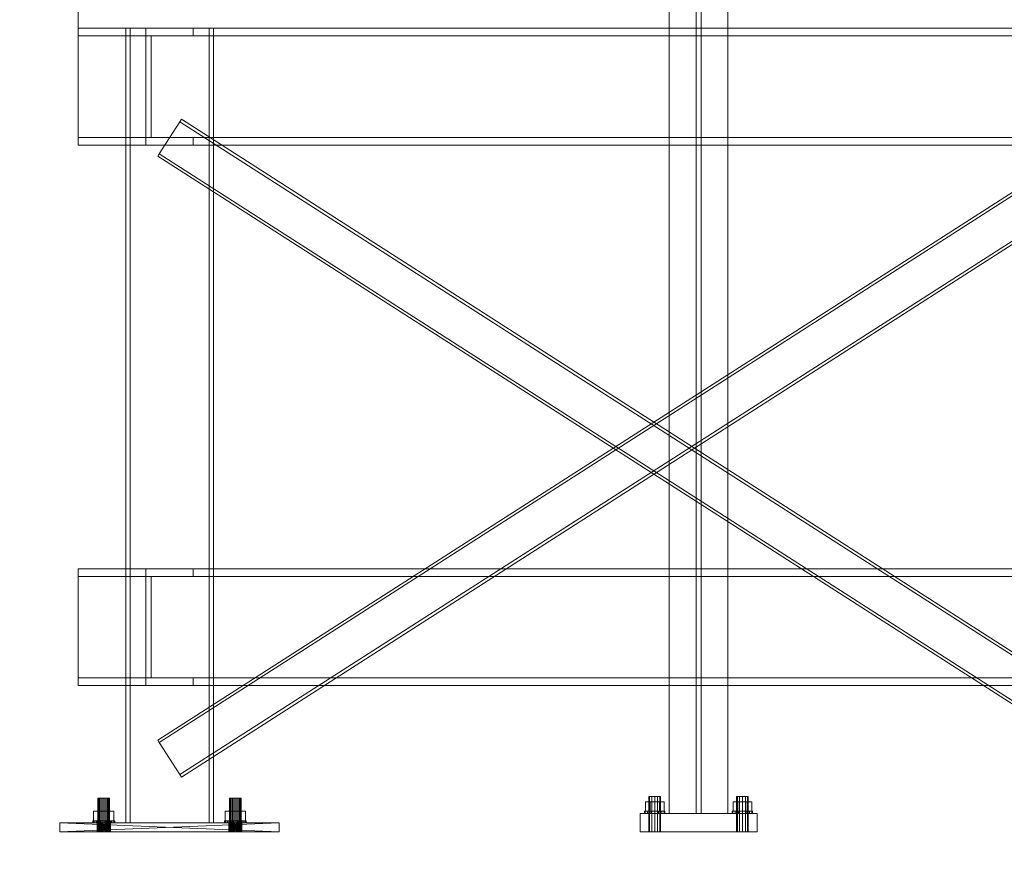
# Model space of a CAD drawing. Header units: millimetres. Extents: x -2233 to 65662, y -50530 to 6847.
# Tile 556 of 656: x 8278 to 9626, y -60 to 1112. Entities that reach past the tile are written whole.
import ezdxf

# ---------------------------------------------------------------- set-up
doc = ezdxf.new("R2010")
doc.units = ezdxf.units.MM
for name, color, linetype, lineweight in [('COTAS_P', 1, 'Continuous', 0), ('lateral_C01', 7, 'Continuous', 0), ('lateral_mezcladora', 7, 'Continuous', 0)]:
    doc.layers.add(name, color=color, linetype=linetype, lineweight=lineweight)
doc.dimstyles.new('R19_100', dxfattribs={"dimtxt": 250, "dimasz": 150, "dimexe": 150, "dimexo": 80, "dimgap": 100, "dimtad": 1, "dimtih": 1, "dimtoh": 1, "dimdsep": 46, "dimcen": 0.09, "dimadec": 0, "dimazin": 0, "dimtfac": 1, "dimtdec": 4, "dimtofl": 0, "dimtmove": 0, "dimatfit": 3, "dimfxl": 1, "dimtolj": 1, "dimtzin": 0, "dimarcsym": 0})

# ---------------------------------------------------------------- blocks, each defined once
blk = doc.blocks.new('DIM_R32_1')
at = {"layer": 'COTAS_P'}
for p, q in [((796, 1103.4), (9904.9, 3783.4)), ((9904.9, 3783.4), (9748.3, 3784.2)), ((9904.9, 3783.4), (9773.7, 3697.9)), ((10158.9, 2920), (9904.9, 3783.4)), ((796, 1103.4), (927.2, 1188.9)), ((1050, 240), (796, 1103.4)), ((796, 1103.4), (952.6, 1102.6))]:
    blk.add_line(p, q, dxfattribs=at)
blk.add_text('9495 P', height=250, rotation=16.3948, dxfattribs=at).set_placement((5322.2, 2539.3))
blk = doc.blocks.new('DIM_R32_26')
at = {"layer": 'COTAS_P'}
for p, q in [((112.7, 0), (112.7, -2500)), ((65298.1, 0), (65298.1, -2500)), ((112.7, -2500), (262.7, -2455)), ((65298.1, -2500), (65148.1, -2455)), ((112.7, -2500), (65298.1, -2500)), ((112.7, -2500), (262.7, -2545)), ((65298.1, -2500), (65148.1, -2545))]:
    blk.add_line(p, q, dxfattribs=at)
blk.add_text('65185.39 P', height=250, dxfattribs=at).set_placement((32705.4, -2400))

msp = doc.modelspace()

# ---------------------------------------------------------------- linework, layer by layer
at = {"layer": 'lateral_C01'}
for p, q in [((9167.243, 2181.412), (9167.243, 25)), ((9203.743, 2181.412), (9203.743, 25)), ((9210.743, 25), (9210.743, 2181.412)), ((9247.243, 25), (9247.243, 2181.412)), ((9140.843, 40.8), (9134.443, 40.8)), ((9134.443, 28), (9134.443, 40.8)), ((9140.315, 48), (9139.243, 48)), ((9139.243, 0), (9139.243, 48)), ((9143.243, 48), (9140.315, 48)), ((9140.315, 0), (9140.315, 48)), ((9153.643, 40.8), (9140.843, 40.8)), ((9140.843, 28), (9140.843, 40.8)), ((9147.243, 48), (9143.243, 48)), ((9143.243, 0), (9143.243, 48)), ((9151.243, 48), (9147.243, 48)), ((9147.243, 0), (9147.243, 48)), ((9154.171, 48), (9151.243, 48)), ((9151.243, 0), (9151.243, 48)), ((9160.043, 40.8), (9153.643, 40.8)), ((9153.643, 28), (9153.643, 40.8)), ((9155.243, 48), (9154.171, 48)), ((9154.171, 0), (9154.171, 48)), ((9155.243, 48), (9155.243, 0)), ((9160.043, 40.8), (9160.043, 28)), ((9260.843, 40.8), (9254.443, 40.8)), ((9254.443, 28), (9254.443, 40.8)), ((9260.315, 48), (9259.243, 48)), ((9259.243, 0), (9259.243, 48)), ((9263.243, 48), (9260.315, 48)), ((9260.315, 0), (9260.315, 48)), ((9273.643, 40.8), (9260.843, 40.8)), ((9260.843, 28), (9260.843, 40.8)), ((9267.243, 48), (9263.243, 48)), ((9263.243, 0), (9263.243, 48)), ((9271.243, 48), (9267.243, 48)), ((9267.243, 0), (9267.243, 48)), ((9274.171, 48), (9271.243, 48)), ((9271.243, 0), (9271.243, 48)), ((9280.043, 40.8), (9273.643, 40.8)), ((9273.643, 28), (9273.643, 40.8)), ((9275.243, 48), (9274.171, 48)), ((9274.171, 0), (9274.171, 48)), ((9275.243, 48), (9275.243, 0)), ((9280.043, 40.8), (9280.043, 28)), ((9134.309, 28), (9133.243, 28)), ((9133.243, 25), (9133.243, 28)), ((9137.343, 28), (9134.309, 28)), ((9134.309, 25), (9134.309, 28)), ((9140.843, 28), (9134.443, 28)), ((9141.885, 28), (9137.343, 28)), ((9137.343, 25), (9137.343, 28)), ((9153.643, 28), (9140.843, 28)), ((9147.243, 28), (9141.885, 28)), ((9141.885, 25), (9141.885, 28)), ((9152.6, 28), (9147.243, 28)), ((9147.243, 25), (9147.243, 28)), ((9157.142, 28), (9152.6, 28)), ((9152.6, 25), (9152.6, 28)), ((9153.643, 28), (9160.043, 28)), ((9160.177, 28), (9157.142, 28)), ((9157.142, 25), (9157.142, 28)), ((9161.243, 28), (9160.177, 28)), ((9160.177, 25), (9160.177, 28)), ((9161.243, 28), (9161.243, 25)), ((9254.309, 28), (9253.243, 28)), ((9253.243, 25), (9253.243, 28)), ((9257.343, 28), (9254.309, 28)), ((9254.309, 25), (9254.309, 28)), ((9260.843, 28), (9254.443, 28)), ((9261.885, 28), (9257.343, 28)), ((9257.343, 25), (9257.343, 28)), ((9273.643, 28), (9260.843, 28)), ((9267.243, 28), (9261.885, 28)), ((9261.885, 25), (9261.885, 28)), ((9272.6, 28), (9267.243, 28)), ((9267.243, 25), (9267.243, 28)), ((9277.142, 28), (9272.6, 28)), ((9272.6, 25), (9272.6, 28)), ((9273.643, 28), (9280.043, 28)), ((9280.177, 28), (9277.142, 28)), ((9277.142, 25), (9277.142, 28)), ((9281.243, 28), (9280.177, 28)), ((9280.177, 25), (9280.177, 28)), ((9281.243, 28), (9281.243, 25)), ((9127.243, 25), (9287.243, 25)), ((9127.243, 25), (9127.243, 0)), ((9134.309, 25), (9133.243, 25)), ((9137.343, 25), (9134.309, 25)), ((9141.885, 25), (9137.343, 25)), ((9147.243, 25), (9141.885, 25)), ((9152.6, 25), (9147.243, 25)), ((9157.142, 25), (9152.6, 25)), ((9160.177, 25), (9157.142, 25)), ((9160.177, 25), (9161.243, 25)), ((9167.243, 25), (9247.243, 25)), ((9203.743, 25), (9210.743, 25)), ((9254.309, 25), (9253.243, 25)), ((9257.343, 25), (9254.309, 25)), ((9261.885, 25), (9257.343, 25)), ((9267.243, 25), (9261.885, 25)), ((9272.6, 25), (9267.243, 25)), ((9277.142, 25), (9272.6, 25)), ((9280.177, 25), (9277.142, 25)), ((9280.177, 25), (9281.243, 25)), ((9287.243, 0), (9287.243, 25)), ((9127.243, 0), (9287.243, 0)), ((9140.315, 0), (9139.243, 0)), ((9143.243, 0), (9140.315, 0)), ((9147.243, 0), (9143.243, 0)), ((9151.243, 0), (9147.243, 0)), ((9154.171, 0), (9151.243, 0)), ((9154.171, 0), (9155.243, 0)), ((9260.315, 0), (9259.243, 0)), ((9263.243, 0), (9260.315, 0)), ((9267.243, 0), (9263.243, 0)), ((9271.243, 0), (9267.243, 0)), ((9274.171, 0), (9271.243, 0)), ((9274.171, 0), (9275.243, 0))]:
    msp.add_line(p, q, dxfattribs=at)
at = {"layer": 'lateral_mezcladora'}
for p, q in [((8358.381, 1180), (8358.381, 1100)), ((8358.381, 1100), (9808.381, 1100)), ((8358.381, 1100), (8358.381, 1089.5)), ((8423.381, 1100), (8543.381, 1100)), ((8423.381, 1100), (8423.381, 12)), ((8423.381, 1100), (8429.381, 1100)), ((8429.381, 12), (8429.381, 1100)), ((8450.881, 1100), (8515.881, 1100)), ((8450.881, 1089.5), (8450.881, 1100)), ((8515.881, 1089.5), (8515.881, 1100)), ((8537.381, 1100), (8543.381, 1100)), ((8537.381, 1100), (8537.381, 12)), ((8543.381, 12), (8543.381, 1100)), ((8358.381, 1089.5), (9808.381, 1089.5)), ((8358.381, 1089.5), (8358.381, 950.5)), ((8450.881, 1089.5), (8515.881, 1089.5)), ((8450.881, 1089.5), (8458.381, 1089.5)), ((8450.881, 950.5), (8450.881, 1089.5)), ((8458.381, 950.5), (8458.381, 1089.5)), ((8467.183, 125.251), (9792.183, 975.251)), ((8469.343, 121.884), (9794.343, 971.884)), ((8469.343, 928.116), (8497.42, 971.884)), ((8497.42, 971.884), (8499.58, 975.251)), ((8497.42, 971.884), (9822.42, 121.884)), ((8499.58, 975.251), (9824.58, 125.251)), ((8358.381, 950.5), (9808.381, 950.5)), ((8358.381, 950.5), (8358.381, 940)), ((8450.881, 950.5), (8515.881, 950.5)), ((8450.881, 940), (8450.881, 950.5)), ((8450.881, 950.5), (8458.381, 950.5)), ((8515.881, 940), (8515.881, 950.5)), ((8358.381, 940), (9808.381, 940)), ((8450.881, 940), (8515.881, 940)), ((8467.183, 924.749), (8469.343, 928.116)), ((8467.183, 924.749), (9792.183, 74.749)), ((8469.343, 928.116), (9794.343, 78.116)), ((8497.42, 78.116), (9822.42, 928.116)), ((8499.58, 74.749), (9824.58, 924.749)), ((8358.381, 360), (9808.381, 360)), ((8358.381, 360), (8358.381, 349.5)), ((8450.881, 360), (8515.881, 360)), ((8450.881, 349.5), (8450.881, 360)), ((8515.881, 349.5), (8515.881, 360)), ((8358.381, 349.5), (9808.381, 349.5)), ((8358.381, 349.5), (8358.381, 210.5)), ((8450.881, 349.5), (8515.881, 349.5)), ((8450.881, 349.5), (8458.381, 349.5)), ((8450.881, 210.5), (8450.881, 349.5)), ((8458.381, 210.5), (8458.381, 349.5)), ((8358.381, 210.5), (9808.381, 210.5)), ((8358.381, 210.5), (8358.381, 200)), ((8450.881, 210.5), (8515.881, 210.5)), ((8450.881, 200), (8450.881, 210.5)), ((8450.881, 210.5), (8458.381, 210.5)), ((8515.881, 200), (8515.881, 210.5)), ((8358.381, 200), (9808.381, 200)), ((8450.881, 200), (8515.881, 200)), ((8467.183, 125.251), (8469.343, 121.884)), ((8469.343, 121.884), (8497.42, 78.116)), ((8497.42, 78.116), (8499.58, 74.749)), ((8385.654, 46), (8385.381, 46)), ((8385.381, 0), (8385.381, 46)), ((8386.453, 46), (8385.654, 46)), ((8385.654, 0), (8385.654, 46)), ((8387.725, 46), (8386.453, 46)), ((8386.453, 0), (8386.453, 46)), ((8389.381, 46), (8387.725, 46)), ((8387.725, 0), (8387.725, 46)), ((8391.311, 46), (8389.381, 46)), ((8389.381, 0), (8389.381, 46)), ((8393.381, 46), (8391.311, 46)), ((8391.311, 0), (8391.311, 46)), ((8395.452, 46), (8393.381, 46)), ((8393.381, 0), (8393.381, 46)), ((8397.381, 46), (8395.452, 46)), ((8395.452, 0), (8395.452, 46)), ((8399.038, 46), (8397.381, 46)), ((8397.381, 0), (8397.381, 46)), ((8400.31, 46), (8399.038, 46)), ((8399.038, 0), (8399.038, 46)), ((8401.109, 46), (8400.31, 46)), ((8400.31, 0), (8400.31, 46)), ((8401.381, 46), (8401.109, 46)), ((8401.109, 0), (8401.109, 46)), ((8401.381, 46), (8401.381, 0)), ((8565.654, 46), (8565.381, 46)), ((8565.381, 0), (8565.381, 46)), ((8566.453, 46), (8565.654, 46)), ((8565.654, 0), (8565.654, 46)), ((8567.725, 46), (8566.453, 46)), ((8566.453, 0), (8566.453, 46)), ((8569.381, 46), (8567.725, 46)), ((8567.725, 0), (8567.725, 46)), ((8571.311, 46), (8569.381, 46)), ((8569.381, 0), (8569.381, 46)), ((8573.381, 46), (8571.311, 46)), ((8571.311, 0), (8571.311, 46)), ((8575.452, 46), (8573.381, 46)), ((8573.381, 0), (8573.381, 46)), ((8577.381, 46), (8575.452, 46)), ((8575.452, 0), (8575.452, 46)), ((8579.038, 46), (8577.381, 46)), ((8577.381, 0), (8577.381, 46)), ((8580.31, 46), (8579.038, 46)), ((8579.038, 0), (8579.038, 46)), ((8581.109, 46), (8580.31, 46)), ((8580.31, 0), (8580.31, 46)), ((8581.381, 46), (8581.109, 46)), ((8581.109, 0), (8581.109, 46)), ((8581.381, 46), (8581.381, 0)), ((8379.531, 15), (8379.531, 28)), ((8379.531, 28), (8386.456, 28)), ((8379.531, 28), (8385.381, 28)), ((8389.381, 28), (8385.381, 28)), ((8385.381, 28), (8385.381, 15)), ((8386.456, 15), (8386.456, 28)), ((8386.456, 28), (8400.306, 28)), ((8386.456, 28), (8389.381, 28)), ((8397.381, 28), (8389.381, 28)), ((8389.381, 28), (8389.381, 15)), ((8401.381, 28), (8397.381, 28)), ((8397.381, 28), (8397.381, 15)), ((8400.306, 28), (8397.381, 28)), ((8400.306, 15), (8400.306, 28)), ((8400.306, 28), (8407.231, 28)), ((8401.381, 15), (8401.381, 28)), ((8401.381, 28), (8407.231, 28)), ((8407.231, 28), (8407.231, 15)), ((8559.531, 15), (8559.531, 28)), ((8559.531, 28), (8566.456, 28)), ((8559.531, 28), (8565.381, 28)), ((8569.381, 28), (8565.381, 28)), ((8565.381, 28), (8565.381, 15)), ((8566.456, 15), (8566.456, 28)), ((8566.456, 28), (8580.306, 28)), ((8566.456, 28), (8569.381, 28)), ((8577.381, 28), (8569.381, 28)), ((8569.381, 28), (8569.381, 15)), ((8581.381, 28), (8577.381, 28)), ((8577.381, 28), (8577.381, 15)), ((8580.306, 28), (8577.381, 28)), ((8580.306, 15), (8580.306, 28)), ((8580.306, 28), (8587.231, 28)), ((8581.381, 15), (8581.381, 28)), ((8581.381, 28), (8587.231, 28)), ((8587.231, 28), (8587.231, 15)), ((8378.381, 12), (8378.381, 15)), ((8378.381, 15), (8378.893, 15)), ((8378.381, 15), (8384.381, 15)), ((8378.893, 12), (8378.893, 15)), ((8378.893, 15), (8380.391, 15)), ((8378.893, 15), (8384.688, 15)), ((8386.456, 15), (8379.531, 15)), ((8385.381, 15), (8379.531, 15)), ((8380.391, 12), (8380.391, 15)), ((8380.391, 15), (8382.775, 15)), ((8380.391, 15), (8385.587, 15)), ((8382.775, 12), (8382.775, 15)), ((8382.775, 15), (8385.881, 15)), ((8382.775, 15), (8387.018, 15)), ((8384.688, 15), (8384.381, 15)), ((8384.381, 15), (8384.381, 12)), ((8385.587, 15), (8384.688, 15)), ((8384.688, 15), (8384.688, 12)), ((8385.381, 15), (8389.381, 15)), ((8387.018, 15), (8385.587, 15)), ((8385.587, 15), (8385.587, 12)), ((8385.881, 12), (8385.881, 15)), ((8385.881, 15), (8389.499, 15)), ((8385.881, 15), (8388.881, 15)), ((8400.306, 15), (8386.456, 15)), ((8389.381, 15), (8386.456, 15)), ((8388.881, 15), (8387.018, 15)), ((8387.018, 15), (8387.018, 12)), ((8391.052, 15), (8388.881, 15)), ((8388.881, 15), (8388.881, 12)), ((8389.381, 15), (8397.381, 15)), ((8389.499, 12), (8389.499, 15)), ((8389.499, 15), (8393.381, 15)), ((8389.499, 15), (8391.052, 15)), ((8393.381, 15), (8391.052, 15)), ((8391.052, 15), (8391.052, 12)), ((8393.381, 12), (8393.381, 15)), ((8393.381, 15), (8397.264, 15)), ((8395.711, 15), (8393.381, 15)), ((8397.881, 15), (8395.711, 15)), ((8395.711, 15), (8395.711, 12)), ((8397.264, 15), (8395.711, 15)), ((8397.264, 12), (8397.264, 15)), ((8397.264, 15), (8400.881, 15)), ((8397.381, 15), (8401.381, 15)), ((8397.381, 15), (8400.306, 15)), ((8399.745, 15), (8397.881, 15)), ((8397.881, 15), (8397.881, 12)), ((8400.881, 15), (8397.881, 15)), ((8401.176, 15), (8399.745, 15)), ((8399.745, 15), (8399.745, 12)), ((8403.988, 15), (8399.745, 15)), ((8407.231, 15), (8400.306, 15)), ((8400.881, 12), (8400.881, 15)), ((8400.881, 15), (8403.988, 15)), ((8402.075, 15), (8401.176, 15)), ((8401.176, 15), (8401.176, 12)), ((8406.372, 15), (8401.176, 15)), ((8407.231, 15), (8401.381, 15)), ((8402.381, 15), (8402.075, 15)), ((8402.075, 15), (8402.075, 12)), ((8407.87, 15), (8402.075, 15)), ((8402.381, 12), (8402.381, 15)), ((8402.381, 15), (8408.381, 15)), ((8403.988, 12), (8403.988, 15)), ((8403.988, 15), (8406.372, 15)), ((8406.372, 12), (8406.372, 15)), ((8406.372, 15), (8407.87, 15)), ((8407.87, 12), (8407.87, 15)), ((8407.87, 15), (8408.381, 15)), ((8408.381, 15), (8408.381, 12)), ((8558.381, 12), (8558.381, 15)), ((8558.381, 15), (8558.893, 15)), ((8558.381, 15), (8564.381, 15)), ((8558.893, 12), (8558.893, 15)), ((8558.893, 15), (8560.391, 15)), ((8558.893, 15), (8564.688, 15)), ((8566.456, 15), (8559.531, 15)), ((8565.381, 15), (8559.531, 15)), ((8560.391, 12), (8560.391, 15)), ((8560.391, 15), (8562.775, 15)), ((8560.391, 15), (8565.587, 15)), ((8562.775, 12), (8562.775, 15)), ((8562.775, 15), (8565.881, 15)), ((8562.775, 15), (8567.018, 15)), ((8564.688, 15), (8564.381, 15)), ((8564.381, 15), (8564.381, 12)), ((8565.587, 15), (8564.688, 15)), ((8564.688, 15), (8564.688, 12)), ((8565.381, 15), (8569.381, 15)), ((8567.018, 15), (8565.587, 15)), ((8565.587, 15), (8565.587, 12)), ((8565.881, 12), (8565.881, 15)), ((8565.881, 15), (8569.499, 15)), ((8565.881, 15), (8568.881, 15)), ((8580.306, 15), (8566.456, 15)), ((8569.381, 15), (8566.456, 15)), ((8568.881, 15), (8567.018, 15)), ((8567.018, 15), (8567.018, 12)), ((8571.052, 15), (8568.881, 15)), ((8568.881, 15), (8568.881, 12)), ((8569.381, 15), (8577.381, 15)), ((8569.499, 12), (8569.499, 15)), ((8569.499, 15), (8573.381, 15)), ((8569.499, 15), (8571.052, 15)), ((8573.381, 15), (8571.052, 15)), ((8571.052, 15), (8571.052, 12)), ((8573.381, 12), (8573.381, 15)), ((8573.381, 15), (8577.264, 15)), ((8575.711, 15), (8573.381, 15)), ((8577.881, 15), (8575.711, 15)), ((8575.711, 15), (8575.711, 12)), ((8577.264, 15), (8575.711, 15)), ((8577.264, 12), (8577.264, 15)), ((8577.264, 15), (8580.881, 15)), ((8577.381, 15), (8581.381, 15)), ((8577.381, 15), (8580.306, 15)), ((8579.745, 15), (8577.881, 15)), ((8577.881, 15), (8577.881, 12)), ((8580.881, 15), (8577.881, 15)), ((8581.176, 15), (8579.745, 15)), ((8579.745, 15), (8579.745, 12)), ((8583.988, 15), (8579.745, 15)), ((8587.231, 15), (8580.306, 15)), ((8580.881, 12), (8580.881, 15)), ((8580.881, 15), (8583.988, 15)), ((8582.075, 15), (8581.176, 15)), ((8581.176, 15), (8581.176, 12)), ((8586.372, 15), (8581.176, 15)), ((8587.231, 15), (8581.381, 15)), ((8582.381, 15), (8582.075, 15)), ((8582.075, 15), (8582.075, 12)), ((8587.87, 15), (8582.075, 15)), ((8582.381, 12), (8582.381, 15)), ((8582.381, 15), (8588.381, 15)), ((8583.988, 12), (8583.988, 15)), ((8583.988, 15), (8586.372, 15)), ((8586.372, 12), (8586.372, 15)), ((8586.372, 15), (8587.87, 15)), ((8587.87, 12), (8587.87, 15)), ((8587.87, 15), (8588.381, 15)), ((8588.381, 15), (8588.381, 12)), ((8384.381, 12), (8333.381, 12)), ((8333.381, 12), (8384.554, 12)), ((8333.381, 12), (8385.067, 12)), ((8333.381, 12), (8385.898, 12)), ((8333.381, 12), (8387.018, 12)), ((8333.381, 12), (8388.381, 12)), ((8333.381, 12), (8389.937, 12)), ((8333.381, 12), (8391.626, 12)), ((8333.381, 12), (8393.381, 12)), ((8333.381, 12), (8395.137, 12)), ((8633.381, 12), (8333.381, 12)), ((8333.381, 12), (8396.826, 12)), ((8333.381, 12), (8398.382, 12)), ((8333.381, 12), (8399.745, 12)), ((8633.381, 0), (8333.381, 12)), ((8333.381, 12), (8333.381, 0)), ((8333.381, 0), (8633.381, 12)), ((8333.381, 0), (8384.381, 0)), ((8384.554, 0), (8333.381, 0)), ((8385.067, 0), (8333.381, 0)), ((8385.898, 0), (8333.381, 0)), ((8387.018, 0), (8333.381, 0)), ((8388.381, 0), (8333.381, 0)), ((8389.937, 0), (8333.381, 0)), ((8391.626, 0), (8333.381, 0)), ((8393.381, 0), (8333.381, 0)), ((8395.137, 0), (8333.381, 0)), ((8333.381, 0), (8633.381, 0)), ((8396.826, 0), (8333.381, 0)), ((8398.382, 0), (8333.381, 0)), ((8399.745, 0), (8333.381, 0)), ((8378.893, 12), (8378.381, 12)), ((8384.381, 12), (8378.381, 12)), ((8380.391, 12), (8378.893, 12)), ((8384.688, 12), (8378.893, 12)), ((8382.775, 12), (8380.391, 12)), ((8385.587, 12), (8380.391, 12)), ((8385.881, 12), (8382.775, 12)), ((8387.018, 12), (8382.775, 12)), ((8384.554, 12), (8384.381, 12)), ((8384.381, 0), (8384.554, 12)), ((8384.381, 0), (8384.381, 12)), ((8384.554, 0), (8384.381, 12)), ((8384.381, 12), (8384.688, 12)), ((8384.381, 0), (8384.554, 0)), ((8385.067, 12), (8384.554, 12)), ((8384.554, 0), (8385.067, 12)), ((8384.554, 0), (8384.554, 12)), ((8385.067, 0), (8384.554, 12)), ((8384.554, 0), (8385.067, 0)), ((8384.688, 12), (8385.587, 12)), ((8385.898, 12), (8385.067, 12)), ((8385.067, 0), (8385.898, 12)), ((8385.067, 0), (8385.067, 12)), ((8385.898, 0), (8385.067, 12)), ((8385.067, 0), (8385.898, 0)), ((8385.654, 0), (8385.381, 0)), ((8385.587, 12), (8387.018, 12)), ((8386.453, 0), (8385.654, 0)), ((8389.499, 12), (8385.881, 12)), ((8388.881, 12), (8385.881, 12)), ((8387.018, 12), (8385.898, 12)), ((8385.898, 12), (8399.745, 12)), ((8385.898, 0), (8387.018, 12)), ((8385.898, 0), (8385.898, 12)), ((8387.018, 0), (8385.898, 12)), ((8385.898, 0), (8387.018, 0)), ((8399.745, 0), (8385.898, 0)), ((8387.725, 0), (8386.453, 0)), ((8388.381, 12), (8387.018, 12)), ((8387.018, 12), (8399.745, 12)), ((8387.018, 12), (8573.381, 12)), ((8387.018, 12), (8575.137, 12)), ((8387.018, 12), (8576.826, 12)), ((8387.018, 12), (8578.382, 12)), ((8387.018, 12), (8579.745, 12)), ((8387.018, 0), (8388.381, 12)), ((8387.018, 0), (8387.018, 12)), ((8388.381, 0), (8387.018, 12)), ((8387.018, 12), (8388.881, 12)), ((8387.018, 0), (8388.381, 0)), ((8399.745, 0), (8387.018, 0)), ((8573.381, 0), (8387.018, 0)), ((8575.137, 0), (8387.018, 0)), ((8576.826, 0), (8387.018, 0)), ((8578.382, 0), (8387.018, 0)), ((8579.745, 0), (8387.018, 0)), ((8389.381, 0), (8387.725, 0)), ((8389.937, 12), (8388.381, 12)), ((8388.381, 12), (8579.745, 12)), ((8388.381, 0), (8389.937, 12)), ((8388.381, 0), (8388.381, 12)), ((8389.937, 0), (8388.381, 12)), ((8388.381, 0), (8389.937, 0)), ((8579.745, 0), (8388.381, 0)), ((8388.881, 12), (8391.052, 12)), ((8391.311, 0), (8389.381, 0)), ((8393.381, 12), (8389.499, 12)), ((8391.052, 12), (8389.499, 12)), ((8391.626, 12), (8389.937, 12)), ((8389.937, 12), (8579.745, 12)), ((8389.937, 0), (8391.626, 12)), ((8389.937, 0), (8389.937, 12)), ((8391.626, 0), (8389.937, 12)), ((8389.937, 0), (8391.626, 0)), ((8579.745, 0), (8389.937, 0)), ((8391.052, 12), (8393.381, 12)), ((8393.381, 0), (8391.311, 0)), ((8393.381, 12), (8391.626, 12)), ((8391.626, 12), (8633.381, 12)), ((8391.626, 12), (8579.745, 12)), ((8391.626, 0), (8393.381, 12)), ((8391.626, 0), (8391.626, 12)), ((8393.381, 0), (8391.626, 12)), ((8391.626, 0), (8393.381, 0)), ((8633.381, 0), (8391.626, 0)), ((8579.745, 0), (8391.626, 0)), ((8393.381, 12), (8395.137, 12)), ((8564.381, 12), (8393.381, 12)), ((8564.554, 12), (8393.381, 12)), ((8565.067, 12), (8393.381, 12)), ((8393.381, 12), (8633.381, 12)), ((8565.898, 12), (8393.381, 12)), ((8567.018, 12), (8393.381, 12)), ((8568.381, 12), (8393.381, 12)), ((8569.937, 12), (8393.381, 12)), ((8571.626, 12), (8393.381, 12)), ((8573.381, 12), (8393.381, 12)), ((8393.381, 12), (8579.745, 12)), ((8393.381, 0), (8395.137, 12)), ((8393.381, 0), (8393.381, 12)), ((8395.137, 0), (8393.381, 12)), ((8397.264, 12), (8393.381, 12)), ((8393.381, 12), (8395.711, 12)), ((8395.137, 0), (8393.381, 0)), ((8393.381, 0), (8564.381, 0)), ((8393.381, 0), (8564.554, 0)), ((8393.381, 0), (8565.067, 0)), ((8633.381, 0), (8393.381, 0)), ((8393.381, 0), (8565.898, 0)), ((8393.381, 0), (8567.018, 0)), ((8393.381, 0), (8568.381, 0)), ((8393.381, 0), (8569.937, 0)), ((8393.381, 0), (8571.626, 0)), ((8393.381, 0), (8573.381, 0)), ((8579.745, 0), (8393.381, 0)), ((8395.452, 0), (8393.381, 0)), ((8395.137, 12), (8396.826, 12)), ((8564.381, 12), (8395.137, 12)), ((8564.554, 12), (8395.137, 12)), ((8395.137, 0), (8396.826, 12)), ((8395.137, 0), (8395.137, 12)), ((8396.826, 0), (8395.137, 12)), ((8396.826, 0), (8395.137, 0)), ((8395.137, 0), (8564.381, 0)), ((8395.137, 0), (8564.554, 0)), ((8397.381, 0), (8395.452, 0)), ((8395.711, 12), (8397.881, 12)), ((8395.711, 12), (8397.264, 12)), ((8396.826, 12), (8398.382, 12)), ((8564.381, 12), (8396.826, 12)), ((8564.554, 12), (8396.826, 12)), ((8396.826, 0), (8398.382, 12)), ((8396.826, 0), (8396.826, 12)), ((8398.382, 0), (8396.826, 12)), ((8398.382, 0), (8396.826, 0)), ((8396.826, 0), (8564.381, 0)), ((8396.826, 0), (8564.554, 0)), ((8400.881, 12), (8397.264, 12)), ((8399.038, 0), (8397.381, 0)), ((8397.881, 12), (8399.745, 12)), ((8397.881, 12), (8400.881, 12)), ((8398.382, 12), (8399.745, 12)), ((8564.381, 12), (8398.382, 12)), ((8564.554, 12), (8398.382, 12)), ((8633.381, 12), (8398.382, 12)), ((8398.382, 12), (8573.381, 12)), ((8398.382, 0), (8399.745, 12)), ((8398.382, 0), (8398.382, 12)), ((8399.745, 0), (8398.382, 12)), ((8399.745, 0), (8398.382, 0)), ((8398.382, 0), (8564.381, 0)), ((8398.382, 0), (8564.554, 0)), ((8398.382, 0), (8633.381, 0)), ((8573.381, 0), (8398.382, 0)), ((8400.31, 0), (8399.038, 0)), ((8399.745, 12), (8400.865, 12)), ((8564.381, 12), (8399.745, 12)), ((8564.554, 12), (8399.745, 12)), ((8399.745, 12), (8573.381, 12)), ((8399.745, 0), (8400.865, 12)), ((8399.745, 0), (8399.745, 12)), ((8400.865, 0), (8399.745, 12)), ((8399.745, 12), (8401.176, 12)), ((8399.745, 12), (8403.988, 12)), ((8400.865, 0), (8399.745, 0)), ((8399.745, 0), (8564.381, 0)), ((8399.745, 0), (8564.554, 0)), ((8573.381, 0), (8399.745, 0)), ((8401.109, 0), (8400.31, 0)), ((8400.865, 12), (8401.696, 12)), ((8564.381, 12), (8400.865, 12)), ((8564.554, 12), (8400.865, 12)), ((8400.865, 12), (8573.381, 12)), ((8400.865, 0), (8401.696, 12)), ((8400.865, 0), (8400.865, 12)), ((8401.696, 0), (8400.865, 12)), ((8401.696, 0), (8400.865, 0)), ((8400.865, 0), (8564.381, 0)), ((8400.865, 0), (8564.554, 0)), ((8573.381, 0), (8400.865, 0)), ((8403.988, 12), (8400.881, 12)), ((8401.109, 0), (8401.381, 0)), ((8401.176, 12), (8402.075, 12)), ((8401.176, 12), (8406.372, 12)), ((8401.696, 12), (8402.209, 12)), ((8564.381, 12), (8401.696, 12)), ((8564.554, 12), (8401.696, 12)), ((8401.696, 12), (8573.381, 12)), ((8401.696, 0), (8402.209, 12)), ((8401.696, 0), (8401.696, 12)), ((8402.209, 0), (8401.696, 12)), ((8402.209, 0), (8401.696, 0)), ((8401.696, 0), (8564.381, 0)), ((8401.696, 0), (8564.554, 0)), ((8573.381, 0), (8401.696, 0)), ((8402.075, 12), (8402.381, 12)), ((8402.075, 12), (8407.87, 12)), ((8402.209, 12), (8402.381, 12)), ((8564.381, 12), (8402.209, 12)), ((8564.554, 12), (8402.209, 12)), ((8402.209, 12), (8573.381, 12)), ((8402.209, 0), (8402.381, 12)), ((8402.209, 0), (8402.209, 12)), ((8402.381, 0), (8402.209, 12)), ((8402.381, 0), (8402.209, 0)), ((8402.209, 0), (8564.381, 0)), ((8402.209, 0), (8564.554, 0)), ((8573.381, 0), (8402.209, 0)), ((8402.381, 12), (8564.381, 12)), ((8564.554, 12), (8402.381, 12)), ((8402.381, 12), (8565.067, 12)), ((8402.381, 12), (8565.898, 12)), ((8402.381, 12), (8567.018, 12)), ((8402.381, 12), (8568.381, 12)), ((8402.381, 12), (8569.937, 12)), ((8402.381, 12), (8571.626, 12)), ((8402.381, 12), (8573.381, 12)), ((8402.381, 12), (8402.381, 0)), ((8408.381, 12), (8402.381, 12)), ((8564.381, 0), (8402.381, 0)), ((8402.381, 0), (8564.554, 0)), ((8565.067, 0), (8402.381, 0)), ((8565.898, 0), (8402.381, 0)), ((8567.018, 0), (8402.381, 0)), ((8568.381, 0), (8402.381, 0)), ((8569.937, 0), (8402.381, 0)), ((8571.626, 0), (8402.381, 0)), ((8573.381, 0), (8402.381, 0)), ((8406.372, 12), (8403.988, 12)), ((8407.87, 12), (8406.372, 12)), ((8408.381, 12), (8407.87, 12)), ((8423.381, 12), (8543.381, 12)), ((8423.381, 12), (8429.381, 12)), ((8537.381, 12), (8543.381, 12)), ((8558.893, 12), (8558.381, 12)), ((8564.381, 12), (8558.381, 12)), ((8560.391, 12), (8558.893, 12)), ((8564.688, 12), (8558.893, 12)), ((8562.775, 12), (8560.391, 12)), ((8565.587, 12), (8560.391, 12)), ((8565.881, 12), (8562.775, 12)), ((8567.018, 12), (8562.775, 12)), ((8564.381, 12), (8564.554, 12)), ((8564.381, 0), (8564.554, 12)), ((8564.381, 0), (8564.381, 12)), ((8564.554, 0), (8564.381, 12)), ((8564.381, 12), (8564.688, 12)), ((8564.554, 0), (8564.381, 0)), ((8565.067, 12), (8564.554, 12)), ((8564.554, 0), (8565.067, 12)), ((8564.554, 0), (8564.554, 12)), ((8565.067, 0), (8564.554, 12)), ((8564.554, 0), (8565.067, 0)), ((8564.688, 12), (8565.587, 12)), ((8565.898, 12), (8565.067, 12)), ((8565.067, 0), (8565.898, 12)), ((8565.067, 0), (8565.067, 12)), ((8565.898, 0), (8565.067, 12)), ((8565.067, 0), (8565.898, 0)), ((8565.654, 0), (8565.381, 0)), ((8565.587, 12), (8567.018, 12)), ((8566.453, 0), (8565.654, 0)), ((8569.499, 12), (8565.881, 12)), ((8568.881, 12), (8565.881, 12)), ((8567.018, 12), (8565.898, 12)), ((8565.898, 0), (8567.018, 12)), ((8565.898, 0), (8565.898, 12)), ((8567.018, 0), (8565.898, 12)), ((8565.898, 0), (8567.018, 0)), ((8567.725, 0), (8566.453, 0)), ((8568.381, 12), (8567.018, 12)), ((8567.018, 0), (8568.381, 12)), ((8567.018, 0), (8567.018, 12)), ((8568.381, 0), (8567.018, 12)), ((8567.018, 12), (8568.881, 12)), ((8567.018, 0), (8568.381, 0)), ((8569.381, 0), (8567.725, 0)), ((8569.937, 12), (8568.381, 12)), ((8568.381, 12), (8633.381, 12)), ((8568.381, 0), (8569.937, 12)), ((8568.381, 0), (8568.381, 12)), ((8569.937, 0), (8568.381, 12)), ((8568.381, 0), (8569.937, 0)), ((8633.381, 0), (8568.381, 0)), ((8568.881, 12), (8571.052, 12)), ((8571.311, 0), (8569.381, 0)), ((8573.381, 12), (8569.499, 12)), ((8571.052, 12), (8569.499, 12)), ((8571.626, 12), (8569.937, 12)), ((8569.937, 12), (8633.381, 12)), ((8569.937, 0), (8571.626, 12)), ((8569.937, 0), (8569.937, 12)), ((8571.626, 0), (8569.937, 12)), ((8569.937, 0), (8571.626, 0)), ((8633.381, 0), (8569.937, 0)), ((8571.052, 12), (8573.381, 12)), ((8573.381, 0), (8571.311, 0)), ((8573.381, 12), (8571.626, 12)), ((8571.626, 12), (8633.381, 12)), ((8571.626, 0), (8573.381, 12)), ((8571.626, 0), (8571.626, 12)), ((8573.381, 0), (8571.626, 12)), ((8571.626, 0), (8573.381, 0)), ((8633.381, 0), (8571.626, 0)), ((8633.381, 12), (8573.381, 12)), ((8575.137, 12), (8573.381, 12)), ((8573.381, 12), (8579.745, 12)), ((8573.381, 12), (8580.865, 12)), ((8573.381, 12), (8581.696, 12)), ((8573.381, 12), (8582.209, 12)), ((8573.381, 12), (8582.381, 12)), ((8573.381, 0), (8575.137, 12)), ((8573.381, 0), (8573.381, 12)), ((8575.137, 0), (8573.381, 12)), ((8577.264, 12), (8573.381, 12)), ((8573.381, 12), (8575.711, 12)), ((8573.381, 0), (8633.381, 0)), ((8573.381, 0), (8575.137, 0)), ((8579.745, 0), (8573.381, 0)), ((8580.865, 0), (8573.381, 0)), ((8581.696, 0), (8573.381, 0)), ((8582.209, 0), (8573.381, 0)), ((8582.381, 0), (8573.381, 0)), ((8575.452, 0), (8573.381, 0)), ((8633.381, 12), (8575.137, 12)), ((8576.826, 12), (8575.137, 12)), ((8575.137, 12), (8582.381, 12)), ((8575.137, 0), (8576.826, 12)), ((8575.137, 0), (8575.137, 12)), ((8576.826, 0), (8575.137, 12)), ((8575.137, 0), (8633.381, 0)), ((8575.137, 0), (8576.826, 0)), ((8582.381, 0), (8575.137, 0)), ((8577.381, 0), (8575.452, 0)), ((8575.711, 12), (8577.881, 12)), ((8575.711, 12), (8577.264, 12)), ((8633.381, 12), (8576.826, 12)), ((8578.382, 12), (8576.826, 12)), ((8582.381, 12), (8576.826, 12)), ((8576.826, 0), (8578.382, 12)), ((8576.826, 0), (8576.826, 12)), ((8578.382, 0), (8576.826, 12)), ((8576.826, 0), (8633.381, 0)), ((8576.826, 0), (8578.382, 0)), ((8576.826, 0), (8582.381, 0)), ((8580.881, 12), (8577.264, 12)), ((8579.038, 0), (8577.381, 0)), ((8577.881, 12), (8579.745, 12)), ((8577.881, 12), (8580.881, 12)), ((8633.381, 12), (8578.382, 12)), ((8579.745, 12), (8578.382, 12)), ((8582.381, 12), (8578.382, 12)), ((8578.382, 0), (8579.745, 12)), ((8578.382, 0), (8578.382, 12)), ((8579.745, 0), (8578.382, 12)), ((8578.382, 0), (8633.381, 0)), ((8578.382, 0), (8579.745, 0)), ((8578.382, 0), (8582.381, 0)), ((8580.31, 0), (8579.038, 0)), ((8633.381, 12), (8579.745, 12)), ((8580.865, 12), (8579.745, 12)), ((8582.381, 12), (8579.745, 12)), ((8579.745, 0), (8580.865, 12)), ((8579.745, 0), (8579.745, 12)), ((8580.865, 0), (8579.745, 12)), ((8579.745, 12), (8581.176, 12)), ((8579.745, 12), (8583.988, 12)), ((8579.745, 0), (8633.381, 0)), ((8579.745, 0), (8580.865, 0)), ((8579.745, 0), (8582.381, 0)), ((8581.109, 0), (8580.31, 0)), ((8633.381, 12), (8580.865, 12)), ((8581.696, 12), (8580.865, 12)), ((8582.381, 12), (8580.865, 12)), ((8580.865, 0), (8581.696, 12)), ((8580.865, 0), (8580.865, 12)), ((8581.696, 0), (8580.865, 12)), ((8580.865, 0), (8633.381, 0)), ((8580.865, 0), (8581.696, 0)), ((8580.865, 0), (8582.381, 0)), ((8583.988, 12), (8580.881, 12)), ((8581.109, 0), (8581.381, 0)), ((8581.176, 12), (8582.075, 12)), ((8581.176, 12), (8586.372, 12)), ((8633.381, 12), (8581.696, 12)), ((8582.209, 12), (8581.696, 12)), ((8581.696, 0), (8582.209, 12)), ((8581.696, 0), (8581.696, 12)), ((8582.209, 0), (8581.696, 12)), ((8581.696, 0), (8633.381, 0)), ((8581.696, 0), (8582.209, 0)), ((8582.075, 12), (8582.381, 12)), ((8582.075, 12), (8587.87, 12)), ((8633.381, 12), (8582.209, 12)), ((8582.381, 12), (8582.209, 12)), ((8582.209, 0), (8582.381, 12)), ((8582.209, 0), (8582.209, 12)), ((8582.381, 0), (8582.209, 12)), ((8582.209, 0), (8633.381, 0)), ((8582.209, 0), (8582.381, 0)), ((8633.381, 12), (8582.381, 12)), ((8582.381, 12), (8582.381, 0)), ((8588.381, 12), (8582.381, 12)), ((8582.381, 0), (8633.381, 0)), ((8586.372, 12), (8583.988, 12)), ((8587.87, 12), (8586.372, 12)), ((8588.381, 12), (8587.87, 12)), ((8633.381, 0), (8633.381, 12))]:
    msp.add_line(p, q, dxfattribs=at)

# ---------------------------------------------------------------- dimensions: what is measured, and where the dimension line sits
at = {"layer": 'COTAS_P'}
for p1, p2, distance, picture, middle in [((1050, 240), (10158.931, 2920), 900, 'DIM_R32_1', (5350.437, 2443.406)), ((112.7, 0), (65298.0949, 0), -2500, 'DIM_R32_26', (32705.3975, -2500))]:
    dim = msp.add_aligned_dim(p1=p1, p2=p2, distance=distance, text='<> P', dimstyle='R19_100', dxfattribs=at)
    dim.commit()
    dim.dimension.update_dxf_attribs({"geometry": picture, "text_midpoint": middle})

doc.saveas('drawing.dxf')
